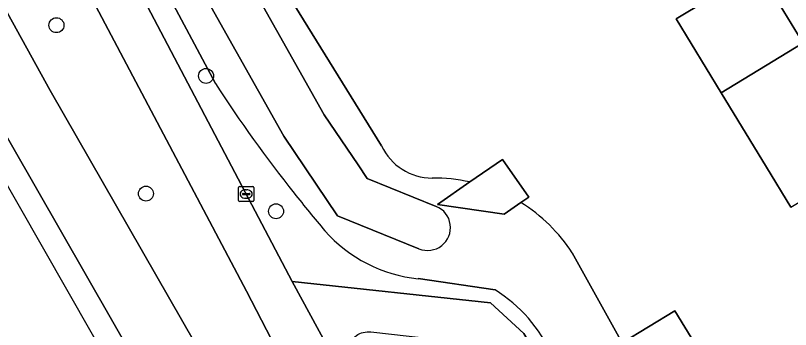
# Model space of a CAD drawing. Extents: x 157767 to 159172, y 387839 to 389425.
# Drawn here: x 158078.5 to 158129.2, y 388435.2 to 388455.8 of the extents above; entities that cross this region are included whole.
import ezdxf

# ---------------------------------------------------------------- set-up
doc = ezdxf.new("R2010")
doc.units = 0
for name, color, linetype in [('IMGEO_Berm_groen', 7, 'Continuous'), ('IMGEO_Boom', 7, 'Continuous'), ('IMGEO_Erf', 7, 'Continuous'), ('IMGEO_Fietspad_gesloten', 7, 'Continuous'), ('IMGEO_Fietspad_open', 7, 'Continuous'), ('IMGEO_Greppel_droge_sloot', 7, 'Continuous'), ('IMGEO_Kolk', 7, 'Continuous'), ('IMGEO_Oever', 7, 'Continuous'), ('IMGEO_Pand', 7, 'Continuous'), ('IMGEO_Rijbaan_regionaal_gesloten', 7, 'Continuous')]:
    doc.layers.add(name, color=color, linetype=linetype)

msp = doc.modelspace()

# ---------------------------------------------------------------- linework, layer by layer
at = {"layer": 'IMGEO_Berm_groen'}
for points in [[(158043.765, 388552.918), (158043.338, 388554.813), (158035.602, 388550.258), (158036.401, 388549.106), (158056.077, 388514.656), (158064.182, 388500), (158096.584, 388438.321), (158109.567, 388436.94), (158111.769, 388434.911), (158118.181, 388424.064), (158119.16, 388424.643)], [(158091.576, 388451.298), (158065.59, 388500), (158063.888, 388503.189)], [(158109.875, 388437.778), (158104.849, 388438.514)]]:
    msp.add_lwpolyline(points, dxfattribs=at)
msp.add_lwpolyline([(158093.596, 388437.697), (158077.696, 388467.86), (158066.3, 388489.348), (158060.675, 388500), (158059.824, 388501.559), (158060.092, 388498.304), (158060.284, 388498.409), (158061.294, 388496.567), (158060.28, 388496.011), (158060.757, 388490.208), (158067.746, 388475.595), (158073.282, 388464.018), (158077.309, 388457.044), (158080.74, 388450.845), (158117.028, 388387.52), (158126.188, 388371.462), (158129.845, 388365.121), (158132.45, 388366.885), (158131.292, 388368.887), (158130.136, 388370.89), (158116.54, 388394.144), (158109.829, 388406.303), (158099.787, 388425.751)], close=True, dxfattribs=at)
for centre, radius, start, end in [((158166.882, 388499.78), 89.562, 212.77346, 218.42558), ((158168.026, 388500.685), 91.022, 218.42386, 220.42618), ((158105.737, 388447.749), 9.278, 221.0201, 264.5079), ((158104.544, 388429.318), 9.999, 24.8154, 57.7825)]:
    msp.add_arc(centre, radius, start, end, dxfattribs=at)
at = {"layer": 'IMGEO_Boom'}
for centre in [(158081.155, 388455.13), (158090.95, 388451.806), (158087.014, 388444.088), (158095.533, 388442.934)]:
    msp.add_circle(centre, 0.489, dxfattribs=at)
at = {"layer": 'IMGEO_Erf'}
for points in [[(158073.538, 388629.633), (158065.111, 388643.432), (158048.605, 388633.424), (158041.934, 388629.381), (158019.422, 388615.682), (158006.062, 388607.391), (158003.544, 388605.795), (158007.121, 388599.66), (158008.464, 388601.21), (158008.786, 388601.467), (158010.188, 388602.586), (158011.828, 388603.703), (158014.005, 388604.812), (158016.147, 388601.216), (158027.188, 388581.174), (158029.267, 388577.665), (158033.868, 388570.534), (158041.859, 388557.406), (158043.338, 388554.813), (158043.765, 388552.918), (158061.703, 388519.687), (158072.331, 388500), (158089.66, 388467.898), (158102.446, 388447.213)], [(158114.935, 388440.198), (158118.209, 388434.304), (158121.651, 388436.4), (158122.951, 388434.264), (158119.424, 388432.116), (158121.853, 388427.742), (158122.495, 388426.586), (158149.258, 388442.588), (158114.242, 388500), (158071.868, 388569.477)], [(158129.247, 388443.194), (158127.652, 388445.814), (158124.684, 388450.689), (158121.732, 388455.537), (158123.737, 388456.758)], [(158128.535, 388456.426), (158129.981, 388454.052)], [(158108.234, 388444.853), (158110.373, 388446.331), (158112.079, 388443.863), (158111.559, 388443.504)]]:
    msp.add_lwpolyline(points, dxfattribs=at)
for centre, radius, start, end in [((158105.773, 388448.788), 3.681, 205.3294, 269.7998), ((158105.909, 388434.384), 10.724, 77.4795, 90.7968), ((158105.896, 388434.344), 10.769, 32.9277, 58.2727)]:
    msp.add_arc(centre, radius, start, end, dxfattribs=at)
at = {"layer": 'IMGEO_Fietspad_gesloten'}
msp.add_lwpolyline([(158077.696, 388467.86), (158093.596, 388437.697), (158099.787, 388425.751), (158109.829, 388406.303), (158116.54, 388394.144), (158130.136, 388370.89), (158131.292, 388368.887), (158132.45, 388366.885), (158134.936, 388368.569), (158119.086, 388395.663), (158117.484, 388398.656), (158113.772, 388405.372), (158099.445, 388433.055), (158096.584, 388438.321), (158064.182, 388500)], dxfattribs=at)
at = {"layer": 'IMGEO_Fietspad_open'}
msp.add_lwpolyline([(158121.743, 388418.119), (158119.787, 388421.348), (158118.181, 388424.064), (158111.769, 388434.911), (158109.567, 388436.94), (158096.584, 388438.321), (158099.445, 388433.055), (158100.449, 388434.45), (158100.515, 388434.535), (158100.6, 388434.627), (158100.693, 388434.711), (158100.793, 388434.787), (158100.899, 388434.853), (158101.011, 388434.909), (158101.127, 388434.956), (158101.248, 388434.991), (158101.37, 388435.016), (158101.495, 388435.03), (158101.62, 388435.033), (158101.745, 388435.024), (158108.113, 388434.305)], dxfattribs=at)
at = {"layer": 'IMGEO_Greppel_droge_sloot'}
for points in [[(158106.022, 388443.252), (158101.501, 388445.088), (158100.907, 388445.967), (158098.694, 388449.243), (158089.127, 388466.266), (158074.215, 388492.994), (158050.863, 388535.479), (158042.561, 388551.239)], [(158039.907, 388549.841), (158048.209, 388534.081), (158061.515, 388509.872), (158063.743, 388505.818), (158071.561, 388491.596), (158086.473, 388464.868), (158096.04, 388447.845), (158099.556, 388442.64), (158104.894, 388440.472)]]:
    msp.add_lwpolyline(points, dxfattribs=at)
msp.add_arc((158105.458, 388441.862), 1.5, 247.9093, 67.9204, dxfattribs=at)
at = {"layer": 'IMGEO_Kolk'}
for p, q in [((158093.077, 388443.637), (158093.077, 388444.489)), ((158093.152, 388444.563), (158094.004, 388444.563)), ((158094.078, 388444.489), (158094.078, 388443.637)), ((158093.336, 388444.057), (158093.336, 388444.069)), ((158093.774, 388444.02), (158093.376, 388444.02)), ((158093.379, 388444.106), (158093.777, 388444.106)), ((158093.565, 388444.343), (158093.59, 388444.343)), ((158093.82, 388444.069), (158093.82, 388444.057)), ((158094.004, 388443.563), (158093.152, 388443.563)), ((158093.588, 388443.783), (158093.563, 388443.783))]:
    msp.add_line(p, q, dxfattribs=at)
for points in [[(158093.077, 388443.637), (158093.077, 388444.489)], [(158093.152, 388444.563), (158094.004, 388444.563)], [(158094.078, 388444.489), (158094.078, 388443.637)], [(158094.004, 388443.563), (158093.152, 388443.563)]]:
    msp.add_lwpolyline(points, dxfattribs=at)
for centre, radius, start, end in [((158093.154, 388444.487), 0.0765, 91.552, 178.448), ((158093.154, 388444.487), 0.0765, 91.552, 178.448), ((158094.002, 388444.487), 0.0765, 1.552, 88.448), ((158094.002, 388444.487), 0.0765, 1.552, 88.448), ((158093.376, 388444.066), 0.0403, 85.8775, 175.7526), ((158093.373, 388444.056), 0.0366, 178.938, 274.7102), ((158093.777, 388444.063), 0.043, 264.8664, 352.4533), ((158093.781, 388444.068), 0.0386, 1.7309, 96.639), ((158093.154, 388443.639), 0.0765, 181.552, 268.448), ((158093.154, 388443.639), 0.0765, 181.552, 268.448), ((158094.002, 388443.639), 0.0765, 271.552, 358.448), ((158094.002, 388443.639), 0.0765, 271.552, 358.448)]:
    msp.add_arc(centre, radius, start, end, dxfattribs=at)
for centre, major_axis, ratio, start_param, end_param in [((158093.564, 388444.063), (-0.387, 0.002), 0.722429, 4.712389, 7.853982), ((158093.589, 388444.063), (-0.39, 0.002), 0.717154, 1.570796, 4.712389)]:
    msp.add_ellipse(centre, major_axis=major_axis, ratio=ratio, start_param=start_param, end_param=end_param, dxfattribs=at)
at = {"layer": 'IMGEO_Oever'}
for points in [[(158042.561, 388551.239), (158050.863, 388535.479), (158074.215, 388492.994), (158089.127, 388466.266), (158098.694, 388449.243), (158100.907, 388445.967), (158101.501, 388445.088), (158106.022, 388443.252)], [(158104.894, 388440.472), (158099.556, 388442.64), (158096.04, 388447.845), (158086.473, 388464.868), (158071.561, 388491.596), (158063.743, 388505.818)], [(158063.888, 388503.189), (158065.59, 388500), (158091.576, 388451.298)], [(158102.446, 388447.213), (158089.66, 388467.898), (158072.331, 388500)], [(158111.559, 388443.504), (158110.462, 388442.746), (158106.109, 388443.385), (158108.234, 388444.853)], [(158122.668, 388426.274), (158122.495, 388426.586), (158121.853, 388427.742), (158119.424, 388432.116), (158118.681, 388431.664), (158117.381, 388433.799), (158118.209, 388434.304), (158114.935, 388440.198)], [(158104.849, 388438.514), (158109.875, 388437.778)]]:
    msp.add_lwpolyline(points, dxfattribs=at)
for centre, radius, start, end in [((158166.882, 388499.78), 89.562, 212.77346, 218.42558), ((158105.773, 388448.788), 3.681, 205.3294, 269.7998), ((158105.909, 388434.384), 10.724, 77.4795, 90.7968), ((158168.026, 388500.685), 91.022, 218.42386, 220.42618), ((158105.896, 388434.344), 10.769, 32.9277, 58.2727), ((158105.458, 388441.862), 1.5, 247.9093, 67.9204), ((158105.737, 388447.749), 9.278, 221.0201, 264.5079), ((158104.544, 388429.318), 9.999, 24.8154, 57.7825)]:
    msp.add_arc(centre, radius, start, end, dxfattribs=at)
at = {"layer": 'IMGEO_Pand'}
for points in [[(158124.684, 388450.689), (158131.497, 388454.838), (158131.436, 388454.938), (158131.168, 388454.775), (158129.981, 388454.052), (158128.535, 388456.426), (158129.722, 388457.149), (158133.138, 388459.229), (158130.081, 388464.25), (158122.126, 388459.404), (158123.737, 388456.758), (158121.732, 388455.537)], [(158136.175, 388454.255), (158133.02, 388452.335), (158132.759, 388452.176), (158131.571, 388451.453), (158130.126, 388453.828), (158131.314, 388454.551), (158131.575, 388454.71), (158131.497, 388454.838), (158124.684, 388450.689), (158127.652, 388445.814), (158129.247, 388443.194), (158131.28, 388444.433), (158139.212, 388449.266)], [(158108.234, 388444.853), (158106.109, 388443.385), (158110.462, 388442.746), (158111.559, 388443.504), (158112.079, 388443.863), (158110.373, 388446.331)], [(158118.681, 388431.664), (158119.424, 388432.116), (158122.951, 388434.264), (158121.651, 388436.4), (158118.209, 388434.304), (158117.381, 388433.799)]]:
    msp.add_lwpolyline(points, close=True, dxfattribs=at)
at = {"layer": 'IMGEO_Rijbaan_regionaal_gesloten'}
msp.add_lwpolyline([(158127.081, 388358.439), (158199.528, 388239.724), (158200.59, 388240.362), (158192.107, 388254.146), (158166.877, 388295.262), (158150.236, 388322.758), (158131.842, 388353.83), (158117.262, 388378.952), (158097.857, 388412.932), (158070.009, 388461.63), (158044.126, 388506.669), (158040.061, 388513.776), (158019.492, 388549.641), (158005.756, 388573.613), (158005.68, 388573.566), (158005.013, 388573.158), (158051.596, 388490.837), (158089.79, 388423.845), (158099.803, 388406.283)], close=True, dxfattribs=at)
for points in [[(158070.009, 388461.63), (158097.857, 388412.932), (158117.262, 388378.952), (158131.842, 388353.83), (158150.236, 388322.758)], [(158139.769, 388348), (158129.845, 388365.121), (158126.188, 388371.462), (158117.028, 388387.52), (158080.74, 388450.845), (158077.309, 388457.044)]]:
    msp.add_lwpolyline(points, dxfattribs=at)

doc.saveas('drawing.dxf')
